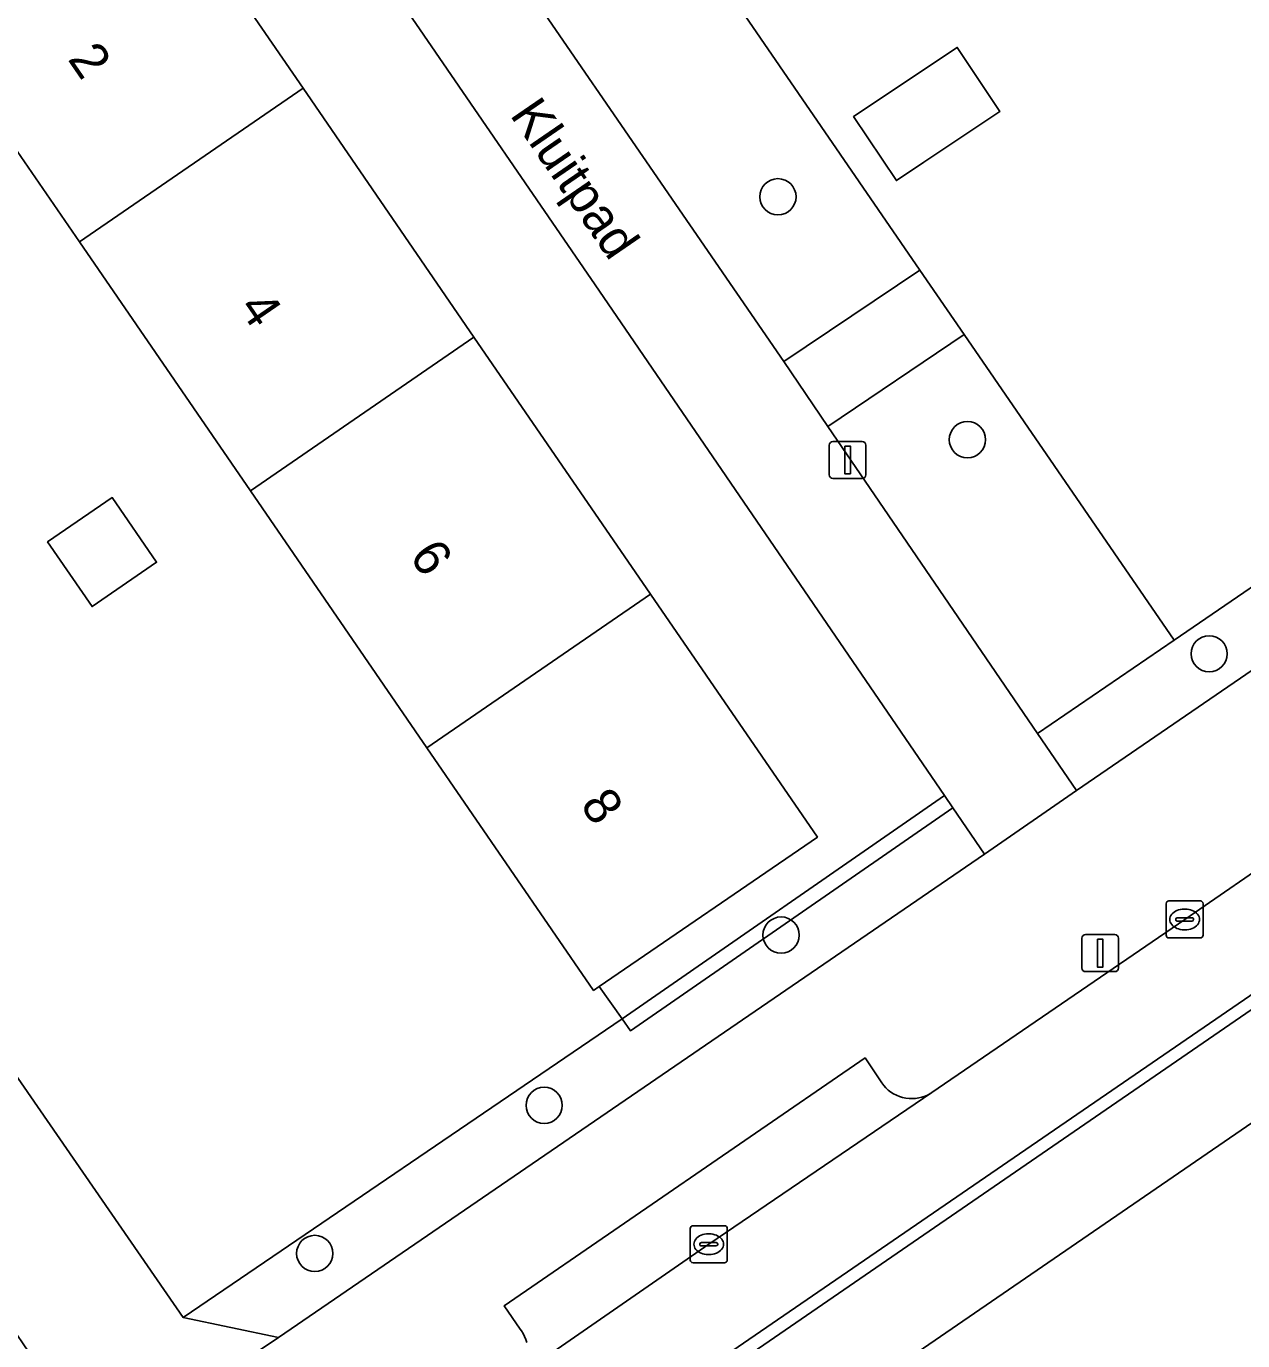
# Model space of a CAD drawing. Extents: x 157445 to 158888, y 383061 to 384688.
# Drawn here: x 158397.42 to 158430.28, y 383546.24 to 383581.75 of the extents above; entities that cross this region are included whole.
import ezdxf

# ---------------------------------------------------------------- set-up
doc = ezdxf.new("R2010")
doc.units = 0
for name, color, linetype in [('IMGEO_Berm_groen', 7, 'Continuous'), ('IMGEO_Boom', 7, 'Continuous'), ('IMGEO_Erf', 7, 'Continuous'), ('IMGEO_Fietspad_gesloten', 7, 'Continuous'), ('IMGEO_Groenvoorziening', 7, 'Continuous'), ('IMGEO_Haag', 7, 'Continuous'), ('IMGEO_Hek', 7, 'Continuous'), ('IMGEO_Kolk', 7, 'Continuous'), ('IMGEO_Lichtmast', 7, 'Continuous'), ('IMGEO_Openbare_ruimte_label', 7, 'Continuous'), ('IMGEO_Pand', 7, 'Continuous'), ('IMGEO_Pand_nummerreeks', 7, 'Continuous'), ('IMGEO_Parkeervlak_open', 7, 'Continuous'), ('IMGEO_Rijbaan_lokaal_open', 7, 'Continuous'), ('IMGEO_Verkeerseiland_open', 7, 'Continuous'), ('IMGEO_Voetpad_open', 7, 'Continuous')]:
    doc.layers.add(name, color=color, linetype=linetype)

msp = doc.modelspace()

# ---------------------------------------------------------------- linework, layer by layer
at = {"layer": 'IMGEO_Berm_groen'}
msp.add_lwpolyline([(158500, 383599.794), (158400.504, 383531.525), (158385.186, 383520.921), (158382.786, 383519.037), (158382.666, 383518.924), (158383.259, 383518.068), (158385.796, 383514.402), (158386.117, 383513.939), (158386.367, 383514.043), (158392.334, 383516.949), (158396.311, 383519.274), (158398.999, 383521.064), (158401.509, 383522.775), (158406.471, 383526.137), (158411.628, 383529.655), (158442.175, 383550.47), (158457.465, 383560.876), (158472.766, 383571.328), (158488.049, 383581.718)], dxfattribs=at)
at = {"layer": 'IMGEO_Boom'}
for centre in [(158417.727, 383577.142), (158422.845, 383570.58), (158429.377, 383564.797), (158417.81, 383557.2), (158411.41, 383552.6), (158405.21, 383548.6)]:
    msp.add_circle(centre, 0.489, dxfattribs=at)
at = {"layer": 'IMGEO_Erf'}
msp.add_lwpolyline([(158416.648, 383612.267), (158420.603, 383606.497), (158416.479, 383603.67), (158414.76, 383602.492), (158414.068, 383602.018), (158415.461, 383600.014), (158405.843, 383593.331), (158406.286, 383592.663), (158407.475, 383593.456), (158408.517, 383594.147), (158410.625, 383591.079), (158411.308, 383590.085), (158421.563, 383575.159), (158422.76, 383573.417), (158428.43, 383565.164), (158440.673, 383573.537), (158440.444, 383573.865), (158449.304, 383579.829), (158446.604, 383583.785), (158425.1, 383615.042)], dxfattribs=at)
for points in [[(158412.791, 383574.765), (158407.846, 383581.966), (158403.213, 383588.686), (158402.355, 383589.912), (158399.473, 383587.894), (158400.333, 383586.71), (158404.894, 383580.072), (158409.513, 383573.352), (158414.283, 383566.41), (158418.794, 383559.846), (158412.899, 383555.81), (158413.516, 383554.939), (158422.227, 383560.967)], [(158408.242, 383562.26), (158403.471, 383569.202), (158398.852, 383575.923), (158394.292, 383582.559), (158394.772, 383582.889), (158393.976, 383584.046), (158390.887, 383581.884), (158387.139, 383580.7), (158381.294, 383576.743), (158395.339, 383555.995), (158401.657, 383546.866), (158413.516, 383554.939), (158412.899, 383555.81), (158412.746, 383555.705)], [(158422.569, 383581.176), (158423.724, 383579.445), (158421.668, 383578.072), (158420.926, 383577.577), (158419.77, 383579.308)], [(158399.193, 383566.071), (158397.993, 383567.818), (158399.737, 383569.016), (158400.937, 383567.269)]]:
    msp.add_lwpolyline(points, close=True, dxfattribs=at)
at = {"layer": 'IMGEO_Fietspad_gesloten'}
for points in [[(158679.399, 383721.322), (158677.463, 383720.002), (158677.446, 383719.989), (158673.107, 383717.176), (158672.871, 383716.996), (158659.434, 383707.528), (158646.351, 383698.32), (158645.771, 383697.923), (158642.101, 383695.683), (158635.984, 383692.252), (158632.559, 383690.485), (158625.975, 383687.642), (158625.07, 383687.28), (158622.291, 383686.109), (158619.533, 383684.885), (158594.652, 383667.82), (158523.57, 383619.052), (158500, 383602.881), (158449.207, 383568.025), (158400.089, 383534.274), (158395.677, 383531.318), (158383.866, 383523.103)], [(158352.76, 383494.678), (158355.478, 383496.613), (158357.259, 383497.791), (158360.429, 383500), (158372.248, 383509.263), (158374.404, 383511.146), (158380.556, 383516.939), (158382.666, 383518.924), (158382.786, 383519.037), (158385.186, 383520.921), (158400.504, 383531.525), (158500, 383599.794), (158509.882, 383606.575), (158524.995, 383616.939), (158597.382, 383666.576), (158618.032, 383680.773)]]:
    msp.add_lwpolyline(points, dxfattribs=at)
at = {"layer": 'IMGEO_Groenvoorziening'}
for points in [[(158417.885, 383572.689), (158421.563, 383575.159), (158411.308, 383590.085), (158407.626, 383587.611)], [(158450.525, 383578.039), (158449.931, 383578.909), (158449.529, 383579.499), (158440.673, 383573.537), (158428.43, 383565.164), (158424.741, 383562.641), (158425.792, 383561.103)], [(158424.741, 383562.641), (158428.43, 383565.164), (158422.76, 383573.417), (158419.073, 383570.94)], [(158422.455, 383560.638), (158422.227, 383560.967), (158413.516, 383554.939), (158413.744, 383554.61)], [(158423.311, 383559.383), (158422.455, 383560.638), (158413.744, 383554.61), (158413.516, 383554.939), (158401.657, 383546.866), (158404.233, 383546.325)]]:
    msp.add_lwpolyline(points, close=True, dxfattribs=at)
at = {"layer": 'IMGEO_Haag'}
msp.add_lwpolyline([(158422.227, 383560.967), (158413.516, 383554.939), (158413.744, 383554.61), (158422.455, 383560.638)], close=True, dxfattribs=at)
at = {"layer": 'IMGEO_Hek'}
for points in [[(158421.563, 383575.159), (158411.308, 383590.085)], [(158422.76, 383573.417), (158421.563, 383575.159)], [(158428.43, 383565.164), (158422.76, 383573.417)], [(158440.673, 383573.537), (158428.43, 383565.164)], [(158412.899, 383555.81), (158413.516, 383554.939)], [(158413.516, 383554.939), (158401.657, 383546.866)]]:
    msp.add_lwpolyline(points, dxfattribs=at)
at = {"layer": 'IMGEO_Kolk'}
for p, q in [((158428.214, 383557.195), (158428.214, 383558.047)), ((158428.289, 383558.121), (158429.141, 383558.121)), ((158429.215, 383558.047), (158429.215, 383557.195)), ((158428.473, 383557.615), (158428.473, 383557.627)), ((158428.516, 383557.664), (158428.914, 383557.664)), ((158428.702, 383557.901), (158428.727, 383557.901)), ((158428.957, 383557.627), (158428.957, 383557.615)), ((158428.911, 383557.578), (158428.513, 383557.578)), ((158428.725, 383557.341), (158428.7, 383557.341)), ((158429.141, 383557.121), (158428.289, 383557.121)), ((158415.356, 383548.422), (158415.356, 383549.274)), ((158415.431, 383549.348), (158416.283, 383549.348)), ((158415.844, 383549.128), (158415.869, 383549.128)), ((158416.357, 383549.274), (158416.357, 383548.422)), ((158415.615, 383548.842), (158415.615, 383548.854)), ((158416.053, 383548.805), (158415.655, 383548.805)), ((158415.658, 383548.891), (158416.056, 383548.891)), ((158416.099, 383548.854), (158416.099, 383548.842)), ((158415.867, 383548.568), (158415.842, 383548.568)), ((158416.283, 383548.348), (158415.431, 383548.348))]:
    msp.add_line(p, q, dxfattribs=at)
for points in [[(158428.214, 383557.195), (158428.214, 383558.047)], [(158428.289, 383558.121), (158429.141, 383558.121)], [(158429.215, 383558.047), (158429.215, 383557.195)], [(158429.141, 383557.121), (158428.289, 383557.121)], [(158415.356, 383548.422), (158415.356, 383549.274)], [(158415.431, 383549.348), (158416.283, 383549.348)], [(158416.357, 383549.274), (158416.357, 383548.422)], [(158416.283, 383548.348), (158415.431, 383548.348)]]:
    msp.add_lwpolyline(points, dxfattribs=at)
for centre, radius, start, end in [((158428.291, 383558.045), 0.0765, 91.552, 178.448), ((158428.291, 383558.045), 0.0765, 91.552, 178.448), ((158429.139, 383558.045), 0.0765, 1.552, 88.448), ((158429.139, 383558.045), 0.0765, 1.552, 88.448), ((158428.513, 383557.624), 0.0403, 85.8775, 175.7526), ((158428.51, 383557.614), 0.0366, 178.938, 274.7102), ((158428.914, 383557.621), 0.043, 264.8664, 352.4533), ((158428.918, 383557.626), 0.0386, 1.7309, 96.639), ((158428.291, 383557.197), 0.0765, 181.552, 268.448), ((158428.291, 383557.197), 0.0765, 181.552, 268.448), ((158429.139, 383557.197), 0.0765, 271.552, 358.448), ((158429.139, 383557.197), 0.0765, 271.552, 358.448), ((158415.433, 383549.272), 0.0765, 91.552, 178.448), ((158415.433, 383549.272), 0.0765, 91.552, 178.448), ((158416.281, 383549.272), 0.0765, 1.552, 88.448), ((158416.281, 383549.272), 0.0765, 1.552, 88.448), ((158415.655, 383548.851), 0.0403, 85.8775, 175.7526), ((158415.652, 383548.841), 0.0366, 178.938, 274.7102), ((158416.056, 383548.848), 0.043, 264.8664, 352.4533), ((158416.06, 383548.853), 0.0386, 1.7309, 96.639), ((158415.433, 383548.424), 0.0765, 181.552, 268.448), ((158415.433, 383548.424), 0.0765, 181.552, 268.448), ((158416.281, 383548.424), 0.0765, 271.552, 358.448), ((158416.281, 383548.424), 0.0765, 271.552, 358.448)]:
    msp.add_arc(centre, radius, start, end, dxfattribs=at)
for centre, major_axis, ratio, start_param, end_param in [((158428.701, 383557.621), (-0.387, 0.002), 0.722429, 4.712389, 7.853982), ((158428.726, 383557.621), (-0.39, 0.002), 0.717154, 1.570796, 4.712389), ((158415.843, 383548.848), (-0.387, 0.002), 0.722429, 4.712389, 7.853982), ((158415.868, 383548.848), (-0.39, 0.002), 0.717154, 1.570796, 4.712389)]:
    msp.add_ellipse(centre, major_axis=major_axis, ratio=ratio, start_param=start_param, end_param=end_param, dxfattribs=at)
at = {"layer": 'IMGEO_Lichtmast'}
for p, q in [((158419.113, 383569.633), (158419.113, 383570.433)), ((158419.113, 383570.433), (158419.113, 383569.633)), ((158419.213, 383570.533), (158420.003, 383570.533)), ((158420.003, 383570.533), (158419.213, 383570.533)), ((158420.103, 383570.433), (158420.103, 383569.633)), ((158420.103, 383569.633), (158420.103, 383570.433)), ((158420.003, 383569.533), (158419.213, 383569.533)), ((158419.213, 383569.533), (158420.003, 383569.533)), ((158425.937, 383556.311), (158425.937, 383557.111)), ((158425.937, 383557.111), (158425.937, 383556.311)), ((158426.037, 383557.211), (158426.827, 383557.211)), ((158426.827, 383557.211), (158426.037, 383557.211)), ((158426.927, 383557.111), (158426.927, 383556.311)), ((158426.927, 383556.311), (158426.927, 383557.111)), ((158426.827, 383556.211), (158426.037, 383556.211)), ((158426.037, 383556.211), (158426.827, 383556.211))]:
    msp.add_line(p, q, dxfattribs=at)
for points in [[(158419.533, 383570.408), (158419.683, 383570.408), (158419.683, 383569.658), (158419.533, 383569.658), (158419.533, 383570.408)], [(158426.357, 383557.086), (158426.507, 383557.086), (158426.507, 383556.336), (158426.357, 383556.336), (158426.357, 383557.086)]]:
    msp.add_lwpolyline(points, dxfattribs=at)
for centre, start, end in [((158419.213, 383570.433), 90, 180), ((158419.213, 383570.433), 90, 180), ((158420.003, 383570.433), 0, 90), ((158420.003, 383570.433), 360, 90), ((158419.213, 383569.633), 180, 270), ((158419.213, 383569.633), 180, 270), ((158420.003, 383569.633), 270, 0), ((158420.003, 383569.633), 270, 0), ((158426.037, 383557.111), 90, 180), ((158426.037, 383557.111), 90, 180), ((158426.827, 383557.111), 0, 90), ((158426.827, 383557.111), 360, 90), ((158426.037, 383556.311), 180, 270), ((158426.037, 383556.311), 180, 270), ((158426.827, 383556.311), 270, 0), ((158426.827, 383556.311), 270, 0)]:
    msp.add_arc(centre, 0.1, start, end, dxfattribs=at)
at = {"layer": 'IMGEO_Pand'}
for points in [[(158400.333, 383586.71), (158398.617, 383585.531), (158394.772, 383582.889), (158394.292, 383582.559), (158398.852, 383575.923), (158404.894, 383580.072)], [(158419.77, 383579.308), (158420.926, 383577.577), (158421.668, 383578.072), (158423.724, 383579.445), (158422.569, 383581.176)], [(158398.852, 383575.923), (158403.471, 383569.202), (158409.513, 383573.352), (158404.894, 383580.072)], [(158409.513, 383573.352), (158403.471, 383569.202), (158408.242, 383562.26), (158414.283, 383566.41)], [(158399.737, 383569.016), (158397.993, 383567.818), (158399.193, 383566.071), (158400.937, 383567.269)], [(158414.283, 383566.41), (158408.242, 383562.26), (158412.746, 383555.705), (158412.899, 383555.81), (158418.794, 383559.846)]]:
    msp.add_lwpolyline(points, close=True, dxfattribs=at)
at = {"layer": 'IMGEO_Parkeervlak_open'}
msp.add_lwpolyline([(158410.59, 383545.204), (158415.858, 383548.847), (158421.885, 383552.947), (158421.858, 383552.93), (158421.782, 383552.887), (158421.701, 383552.851), (158421.618, 383552.822), (158421.532, 383552.801), (158421.445, 383552.788), (158421.358, 383552.782), (158421.27, 383552.785), (158421.182, 383552.795), (158421.096, 383552.813), (158421.012, 383552.839), (158420.93, 383552.872), (158420.852, 383552.912), (158420.777, 383552.959), (158420.707, 383553.012), (158420.643, 383553.072), (158420.583, 383553.137), (158420.53, 383553.207), (158420.082, 383553.883), (158410.327, 383547.181), (158410.763, 383546.553), (158410.798, 383546.506), (158410.843, 383546.433), (158410.881, 383546.357), (158410.913, 383546.278), (158410.937, 383546.196)], dxfattribs=at)
at = {"layer": 'IMGEO_Rijbaan_lokaal_open'}
for points in [[(158404.665, 383537.859), (158500, 383603.242)], [(158484.692, 383596.02), (158479.327, 383592.369), (158467.749, 383584.404), (158467.639, 383584.328), (158467.432, 383584.18), (158463.841, 383581.72), (158454.013, 383574.964), (158451.224, 383573.063), (158447.704, 383570.644), (158440.491, 383565.732), (158431.411, 383559.474), (158428.716, 383557.62), (158421.885, 383552.947), (158415.858, 383548.847), (158410.59, 383545.204)]]:
    msp.add_lwpolyline(points, dxfattribs=at)
at = {"layer": 'IMGEO_Verkeerseiland_open'}
msp.add_lwpolyline([(158403.193, 383537.3), (158399.691, 383534.859), (158400.089, 383534.274), (158449.207, 383568.025), (158500, 383602.881), (158523.57, 383619.052), (158594.652, 383667.82), (158619.533, 383684.885), (158619.216, 383685.422), (158617.63, 383684.079), (158616.756, 383683.403), (158594.495, 383668.112), (158523.401, 383619.303), (158507.088, 383608.103), (158500, 383603.242), (158404.665, 383537.859)], dxfattribs=at)
at = {"layer": 'IMGEO_Voetpad_open'}
for points in [[(158407.626, 383587.611), (158406.941, 383588.618), (158405.721, 383590.411), (158403.213, 383588.686), (158407.846, 383581.966), (158412.791, 383574.765), (158422.227, 383560.967), (158422.455, 383560.638), (158423.311, 383559.383), (158425.792, 383561.103), (158424.741, 383562.641), (158419.073, 383570.94), (158417.885, 383572.689)], [(158419.073, 383570.94), (158422.76, 383573.417), (158421.563, 383575.159), (158417.885, 383572.689)]]:
    msp.add_lwpolyline(points, close=True, dxfattribs=at)
for points in [[(158454.081, 383581.774), (158449.931, 383578.909), (158450.525, 383578.039), (158425.792, 383561.103), (158423.311, 383559.383), (158404.233, 383546.325), (158399.469, 383543.145)], [(158392.62, 383555.823), (158392.309, 383553.955), (158392.359, 383553.441), (158393.025, 383552.415), (158395.181, 383549.268), (158395.903, 383548.268), (158397.372, 383546.108), (158398.962, 383543.824), (158399.231, 383543.442), (158399.469, 383543.145), (158404.233, 383546.325), (158401.657, 383546.866), (158395.339, 383555.995), (158381.294, 383576.743)], [(158410.937, 383546.196), (158410.913, 383546.278), (158410.881, 383546.357), (158410.843, 383546.433), (158410.798, 383546.506), (158410.763, 383546.553), (158410.327, 383547.181), (158420.082, 383553.883), (158420.53, 383553.207), (158420.583, 383553.137), (158420.643, 383553.072), (158420.707, 383553.012), (158420.777, 383552.959), (158420.852, 383552.912), (158420.93, 383552.872), (158421.012, 383552.839), (158421.096, 383552.813), (158421.182, 383552.795), (158421.27, 383552.785), (158421.358, 383552.782), (158421.445, 383552.788), (158421.532, 383552.801), (158421.618, 383552.822), (158421.701, 383552.851), (158421.782, 383552.887), (158421.858, 383552.93), (158421.885, 383552.947), (158428.716, 383557.62), (158431.411, 383559.474)]]:
    msp.add_lwpolyline(points, dxfattribs=at)

# ---------------------------------------------------------------- texts
at = {"layer": 'IMGEO_Openbare_ruimte_label'}
msp.add_text('Kluitpad', height=1, rotation=304.4849, dxfattribs=at).set_placement((158410.465, 383579.354))
at = {"layer": 'IMGEO_Pand_nummerreeks'}
for s, rotation, p in [('2', 304.4976, (158398.519, 383580.859)), ('4', 304.4967, (158403.133, 383574.143)), ('6', 304.4967, (158407.747, 383567.43)), ('8', 304.4967, (158412.362, 383560.713))]:
    msp.add_text(s, height=1, rotation=rotation, dxfattribs=at).set_placement(p)

doc.saveas('drawing.dxf')
